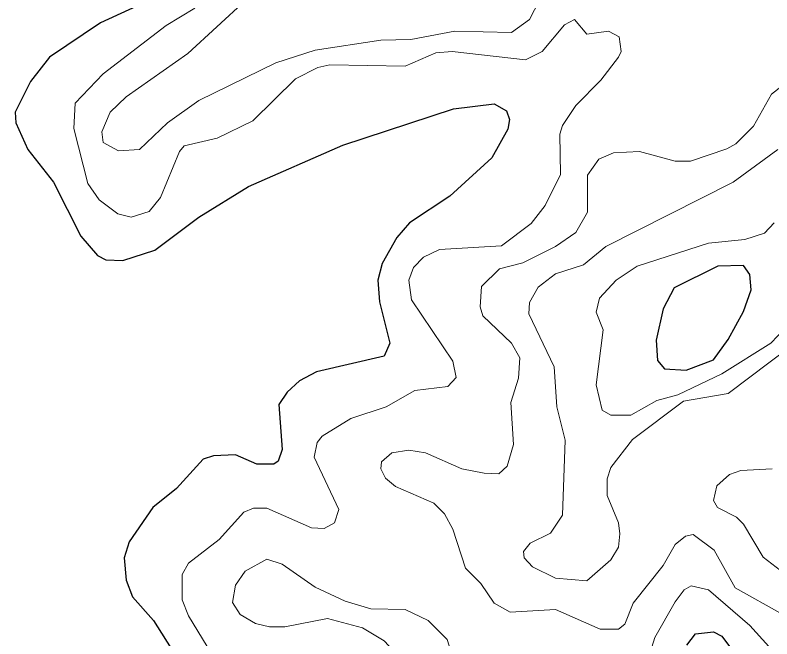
# Model space of a CAD drawing. Extents: x 577 to 602.9, y 7483.8 to 7511.6.
# Drawn here: x 583.591 to 584.451, y 7508.698 to 7509.407 of the extents above; entities that cross this region are included whole.
import ezdxf

# ---------------------------------------------------------------- set-up
doc = ezdxf.new("R2010")
doc.units = 0
doc.header["$LTSCALE"] = 0.032
doc.layers.add('1', color=7, linetype='Continuous', lineweight=25)
doc.layers.add('2', color=7, linetype='Continuous', lineweight=13)

msp = doc.modelspace()

# ---------------------------------------------------------------- linework, layer by layer
at = {"layer": '1'}
for points in [[(583.7433, 7509.4242), (583.6877, 7509.3988), (583.6296, 7509.3598), (583.6082, 7509.332), (583.5907, 7509.297), (583.5915, 7509.285), (583.605, 7509.2548), (583.6344, 7509.2175), (583.6654, 7509.1562), (583.6845, 7509.134), (583.694, 7509.1292), (583.7131, 7509.1284), (583.7497, 7509.1403), (583.7998, 7509.1777), (583.8563, 7509.2127), (583.9636, 7509.2596), (584.0893, 7509.3009), (584.1354, 7509.3065), (584.1497, 7509.2986), (584.1529, 7509.289), (584.1513, 7509.2779), (584.133, 7509.2453), (584.0853, 7509.2015), (584.0392, 7509.1713), (584.0248, 7509.1546), (584.0081, 7509.1252), (584.0034, 7509.1061), (584.005, 7509.0815), (584.0169, 7509.0346), (584.0105, 7509.0195)], [(584.0105, 7509.0195), (583.9334, 7509.002), (583.9143, 7508.9916), (583.9, 7508.9789), (583.8905, 7508.9646), (583.8944, 7508.9137), (583.8897, 7508.9002), (583.8849, 7508.897), (583.8658, 7508.897), (583.8412, 7508.9073), (583.8165, 7508.9065), (583.8046, 7508.9026), (583.7744, 7508.8692), (583.7473, 7508.8477), (583.7203, 7508.8087), (583.7147, 7508.7904), (583.7171, 7508.765), (583.7243, 7508.7459), (583.7481, 7508.7189), (583.7728, 7508.6799)], [(584.3548, 7508.691), (584.3644, 7508.7038), (584.3851, 7508.7062), (584.3946, 7508.7014), (584.4407, 7508.6394)]]:
    msp.add_lwpolyline(points, dxfattribs=at)
msp.add_lwpolyline([(584.3899, 7509.1221), (584.3405, 7509.0974), (584.3278, 7509.0735), (584.3199, 7509.0377), (584.3214, 7509.0147), (584.3294, 7509.0051), (584.354, 7509.0036), (584.3851, 7509.0155), (584.4018, 7509.0385), (584.4192, 7509.0703), (584.428, 7509.095), (584.4264, 7509.1125), (584.4192, 7509.1228)], close=True, dxfattribs=at)
at = {"layer": '2'}
for points in [[(584.1871, 7509.425), (584.1759, 7509.4027), (584.1552, 7509.3876), (584.0908, 7509.3892), (584.0407, 7509.3797), (584.0066, 7509.3789), (583.9318, 7509.3677), (583.8873, 7509.3534), (583.7998, 7509.3105), (583.764, 7509.285), (583.7322, 7509.2548), (583.7084, 7509.2532), (583.6909, 7509.2628), (583.6893, 7509.2747), (583.6988, 7509.297), (583.7171, 7509.3145), (583.7871, 7509.3638), (583.8531, 7509.425)], [(583.795, 7509.4155), (583.7624, 7509.3956), (583.6909, 7509.3407), (583.6591, 7509.3073), (583.6575, 7509.2787)], [(583.6575, 7509.2787), (583.6734, 7509.2159), (583.6861, 7509.1976), (583.7076, 7509.1817), (583.7227, 7509.1777), (583.7433, 7509.1841), (583.7561, 7509.2), (583.7775, 7509.2524), (583.7831, 7509.2588), (583.8205, 7509.2675), (583.861, 7509.2874), (583.9095, 7509.3351), (583.935, 7509.3479), (583.9485, 7509.351), (584.0344, 7509.3495), (584.0694, 7509.3646), (584.0877, 7509.3662), (584.1712, 7509.3566), (584.1902, 7509.3662), (584.2157, 7509.3964), (584.2268, 7509.4027), (584.2411, 7509.386), (584.2658, 7509.3892), (584.2777, 7509.3828), (584.2801, 7509.3662), (584.2769, 7509.3598), (584.257, 7509.3335), (584.2284, 7509.3049), (584.2133, 7509.2819), (584.2101, 7509.2723), (584.2109, 7509.2262), (584.1934, 7509.1912), (584.1775, 7509.1705), (584.1441, 7509.1451), (584.0733, 7509.1411), (584.0551, 7509.1324), (584.0439, 7509.1204), (584.0384, 7509.1061), (584.0415, 7509.0839), (584.0885, 7509.0139), (584.0924, 7508.9956), (584.0829, 7508.9853), (584.0455, 7508.9805), (584.0129, 7508.9622), (583.9724, 7508.9487), (583.9398, 7508.9288), (583.9342, 7508.9216), (583.931, 7508.9049), (583.9588, 7508.8453), (583.9541, 7508.8302), (583.9421, 7508.8238), (583.9278, 7508.8246), (583.8769, 7508.8469), (583.8618, 7508.8469), (583.8507, 7508.8421), (583.8229, 7508.8111), (583.7879, 7508.7841), (583.7807, 7508.7714), (583.7807, 7508.7427), (583.7879, 7508.7244), (583.8093, 7508.6895)], [(584.4638, 7508.726), (584.4097, 7508.7563), (584.3859, 7508.7992), (584.362, 7508.8167), (584.3532, 7508.8151), (584.3413, 7508.8056), (584.3278, 7508.7817), (584.2936, 7508.7388), (584.2841, 7508.7149), (584.2769, 7508.7093), (584.2562, 7508.7093), (584.2053, 7508.7316), (584.1537, 7508.7284), (584.1354, 7508.7388), (584.1203, 7508.761), (584.1028, 7508.7785), (584.0885, 7508.823), (584.0789, 7508.8405), (584.067, 7508.8525), (584.0233, 7508.8716), (584.0121, 7508.8811), (584.0066, 7508.8914), (584.0073, 7508.8994), (584.0193, 7508.9097), (584.0384, 7508.9129), (584.0574, 7508.9097), (584.0988, 7508.8914), (584.1242, 7508.8867), (584.1409, 7508.8859), (584.1505, 7508.8946), (584.1576, 7508.9193), (584.1545, 7508.967), (584.1632, 7508.9948), (584.1648, 7509.0179), (584.1552, 7509.0346), (584.1226, 7509.0656), (584.1195, 7509.0759), (584.1211, 7509.099), (584.1417, 7509.1189), (584.168, 7509.126), (584.2053, 7509.1443), (584.2284, 7509.1602), (584.2419, 7509.1833), (584.2419, 7509.2254), (584.2546, 7509.2437), (584.2713, 7509.2509), (584.3008, 7509.2524), (584.3413, 7509.2413), (584.3588, 7509.2413), (584.4002, 7509.2556), (584.4105, 7509.2612), (584.4304, 7509.2811), (584.4511, 7509.3176), (584.4789, 7509.3391)], [(584.2928, 7508.9248), (584.2682, 7508.893), (584.2642, 7508.8803), (584.2642, 7508.8612), (584.2769, 7508.8302), (584.2785, 7508.8175), (584.2769, 7508.8024), (584.2682, 7508.7881), (584.2411, 7508.7642), (584.2053, 7508.7674), (584.1791, 7508.7801), (584.1696, 7508.7904), (584.1688, 7508.7976), (584.1767, 7508.8071), (584.1998, 7508.8183), (584.2133, 7508.8389), (584.2165, 7508.924), (584.2069, 7508.9622), (584.2038, 7509.0075), (584.1751, 7509.068), (584.1759, 7509.0807), (584.1855, 7509.0982), (584.2053, 7509.1133), (584.2372, 7509.1236), (584.2626, 7509.1443), (584.4073, 7509.2175), (584.4582, 7509.2548)], [(584.4542, 7509.1713), (584.4431, 7509.1594), (584.4208, 7509.1522), (584.3795, 7509.1483), (584.2984, 7509.122), (584.2745, 7509.1061), (584.2554, 7509.0855), (584.2515, 7509.0696), (584.2594, 7509.0497), (584.2515, 7508.9869), (584.2586, 7508.9582), (584.2682, 7508.9527), (584.2912, 7508.9527), (584.3206, 7508.9694), (584.3445, 7508.9757), (584.3946, 7508.9996), (584.4503, 7509.0346), (584.4821, 7509.068)], [(584.4725, 7509.0306), (584.4018, 7508.9773), (584.3509, 7508.9686), (584.2928, 7508.9248)], [(584.4662, 7508.7722), (584.4415, 7508.7912), (584.4192, 7508.8286), (584.4113, 7508.8366), (584.3898, 7508.8477), (584.3851, 7508.8556), (584.389, 7508.8723), (584.4033, 7508.8851), (584.4161, 7508.8898), (584.4519, 7508.8914)], [(584.3151, 7508.6887), (584.3183, 7508.6998), (584.3413, 7508.7403), (584.3517, 7508.7539), (584.3596, 7508.7586), (584.3795, 7508.7539), (584.4264, 7508.7133), (584.4479, 7508.6895)]]:
    msp.add_lwpolyline(points, dxfattribs=at)
msp.add_lwpolyline([(584.0105, 7508.6958), (584.0582, 7508.6449), (584.0733, 7508.6354), (584.0845, 7508.6354), (584.0932, 7508.6449), (584.0924, 7508.6648), (584.0821, 7508.6974), (584.0606, 7508.7189), (584.0344, 7508.7316), (583.9954, 7508.7324), (583.966, 7508.7411), (583.9318, 7508.757), (583.8944, 7508.7833), (583.8769, 7508.7889), (583.8523, 7508.7753), (583.8412, 7508.7594), (583.838, 7508.7396), (583.8467, 7508.726), (583.8642, 7508.7157), (583.8801, 7508.7117), (583.8976, 7508.7117), (583.9461, 7508.7213), (583.9859, 7508.7109)], close=True, dxfattribs=at)

doc.saveas('drawing.dxf')
